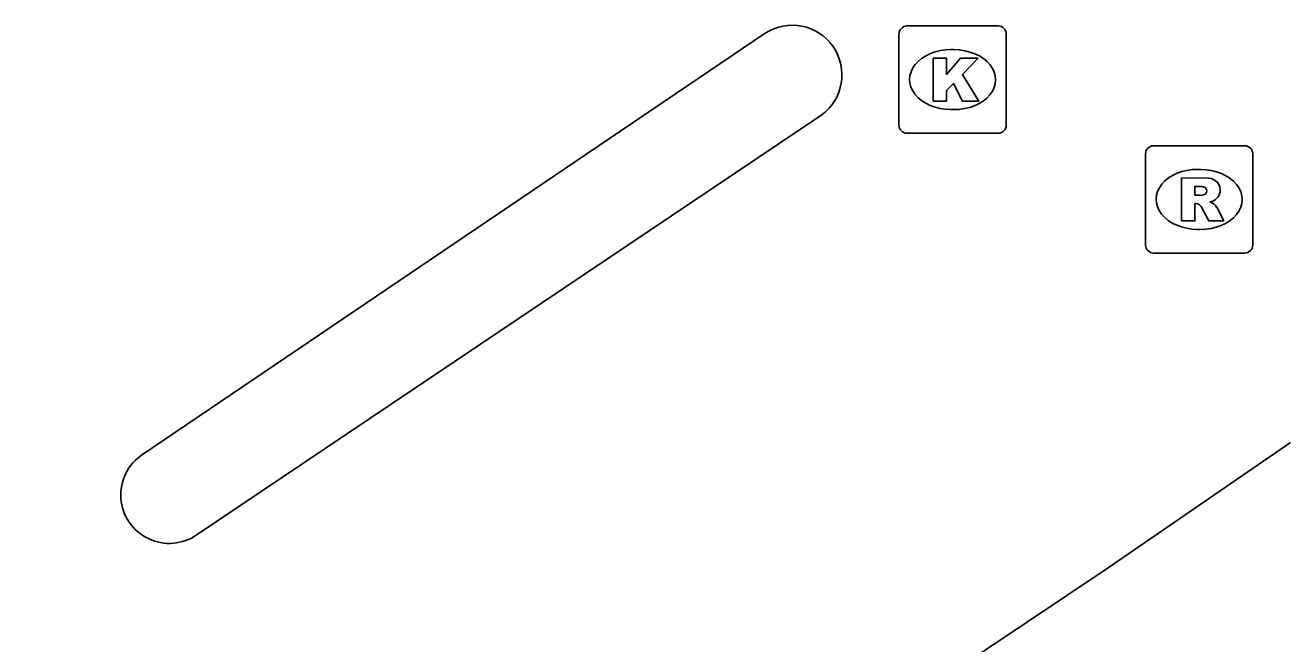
# Model space of a CAD drawing. Extents: x 161087 to 161922, y 382574 to 383873.
# Drawn here: x 161718.03 to 161729.81, y 383048.08 to 383053.85 of the extents above; entities that cross this region are included whole.
import ezdxf

# ---------------------------------------------------------------- set-up
doc = ezdxf.new("R2010")
doc.units = 0
for name, color, linetype in [('IMGEO_Kolk', 7, 'Continuous'), ('IMGEO_Rijbaan_lokaal_open', 7, 'Continuous'), ('IMGEO_Rioolput', 7, 'Continuous')]:
    doc.layers.add(name, color=color, linetype=linetype)

msp = doc.modelspace()

# ---------------------------------------------------------------- linework, layer by layer
at = {"layer": 'IMGEO_Kolk'}
for p, q in [((161726.179, 383052.913), (161726.179, 383053.765)), ((161726.254, 383053.839), (161727.106, 383053.839)), ((161727.18, 383053.765), (161727.18, 383052.913)), ((161726.667, 383053.619), (161726.692, 383053.619)), ((161726.69, 383053.059), (161726.665, 383053.059)), ((161727.106, 383052.839), (161726.254, 383052.839))]:
    msp.add_line(p, q, dxfattribs=at)
for points in [[(161726.179, 383052.913), (161726.179, 383053.765)], [(161726.254, 383053.839), (161727.106, 383053.839)], [(161727.18, 383053.765), (161727.18, 383052.913)], [(161726.5, 383053.539), (161726.623, 383053.539), (161726.623, 383053.388), (161726.753, 383053.539), (161726.917, 383053.539), (161726.771, 383053.388), (161726.924, 383053.139), (161726.772, 383053.139), (161726.687, 383053.303), (161726.623, 383053.236), (161726.623, 383053.139), (161726.5, 383053.139), (161726.5, 383053.539)], [(161727.106, 383052.839), (161726.254, 383052.839)]]:
    msp.add_lwpolyline(points, dxfattribs=at)
for centre, start, end in [((161726.256, 383053.763), 91.552, 178.448), ((161726.256, 383053.763), 91.552, 178.448), ((161727.104, 383053.763), 1.552, 88.448), ((161727.104, 383053.763), 1.552, 88.448), ((161726.256, 383052.915), 181.552, 268.448), ((161726.256, 383052.915), 181.552, 268.448), ((161727.104, 383052.915), 271.552, 358.448), ((161727.104, 383052.915), 271.552, 358.448)]:
    msp.add_arc(centre, 0.0765, start, end, dxfattribs=at)
for centre, major_axis, ratio, start_param, end_param in [((161726.666, 383053.339), (-0.387, 0.002), 0.722429, 4.712389, 7.853982), ((161726.691, 383053.339), (-0.39, 0.002), 0.717154, 1.570796, 4.712389)]:
    msp.add_ellipse(centre, major_axis=major_axis, ratio=ratio, start_param=start_param, end_param=end_param, dxfattribs=at)
at = {"layer": 'IMGEO_Rijbaan_lokaal_open'}
for points in [[(161719.126, 383049.843), (161724.932, 383053.771)], [(161725.459, 383053.01), (161719.634, 383049.096)], [(161705.429, 383033.59), (161728.12, 383048.78), (161729.831, 383049.954)]]:
    msp.add_lwpolyline(points, dxfattribs=at)
for centre, radius, start, end in [((161725.185, 383053.383), 0.463, 306.3387, 123.0673), ((161719.375, 383049.466), 0.452, 123.5006, 304.935)]:
    msp.add_arc(centre, radius, start, end, dxfattribs=at)
at = {"layer": 'IMGEO_Rioolput'}
for p, q in [((161728.553, 383052.722), (161729.405, 383052.722)), ((161728.478, 383051.796), (161728.478, 383052.648)), ((161729.479, 383052.648), (161729.479, 383051.796)), ((161728.966, 383052.502), (161728.991, 383052.502)), ((161728.989, 383051.942), (161728.964, 383051.942)), ((161729.405, 383051.722), (161728.553, 383051.722))]:
    msp.add_line(p, q, dxfattribs=at)
for points in [[(161728.553, 383052.722), (161729.405, 383052.722)], [(161728.478, 383051.796), (161728.478, 383052.648)], [(161729.479, 383052.648), (161729.479, 383051.796)], [(161729.067, 383052.42), (161728.815, 383052.422), (161728.815, 383052.022)], [(161728.993, 383052.341), (161728.939, 383052.341), (161728.939, 383052.26)], [(161728.939, 383052.26), (161728.991, 383052.26)], [(161728.815, 383052.022), (161728.939, 383052.022), (161728.939, 383052.184), (161728.95, 383052.184)], [(161728.997, 383052.155), (161729.068, 383052.022), (161729.208, 383052.022), (161729.143, 383052.148)], [(161729.405, 383051.722), (161728.553, 383051.722)]]:
    msp.add_lwpolyline(points, dxfattribs=at)
for centre, radius, start, end in [((161728.555, 383052.646), 0.0765, 91.552, 178.448), ((161728.555, 383052.646), 0.0765, 91.552, 178.448), ((161729.403, 383052.646), 0.0765, 1.552, 88.448), ((161729.403, 383052.646), 0.0765, 1.552, 88.448), ((161728.999, 383052.245), 0.0964, 77.0061, 93.1865), ((161729.013, 383052.302), 0.0378, 276.6634, 79.6772), ((161729.066, 383052.31), 0.109, 350.3612, 89.416), ((161728.975, 383052.449), 0.19, 274.7715, 282.9687), ((161729.064, 383052.31), 0.112, 277.5842, 350.9817), ((161728.949, 383052.131), 0.0533, 26.0293, 88.6989), ((161729.048, 383052.095), 0.108, 29.5134, 73.7905), ((161728.555, 383051.798), 0.0765, 181.552, 268.448), ((161728.555, 383051.798), 0.0765, 181.552, 268.448), ((161729.403, 383051.798), 0.0765, 271.552, 358.448), ((161729.403, 383051.798), 0.0765, 271.552, 358.448)]:
    msp.add_arc(centre, radius, start, end, dxfattribs=at)
for centre, major_axis, ratio, start_param, end_param in [((161728.965, 383052.222), (-0.387, 0.002), 0.722429, 4.712389, 7.853982), ((161728.99, 383052.222), (-0.39, 0.002), 0.717154, 1.570796, 4.712389)]:
    msp.add_ellipse(centre, major_axis=major_axis, ratio=ratio, start_param=start_param, end_param=end_param, dxfattribs=at)

doc.saveas('drawing.dxf')
